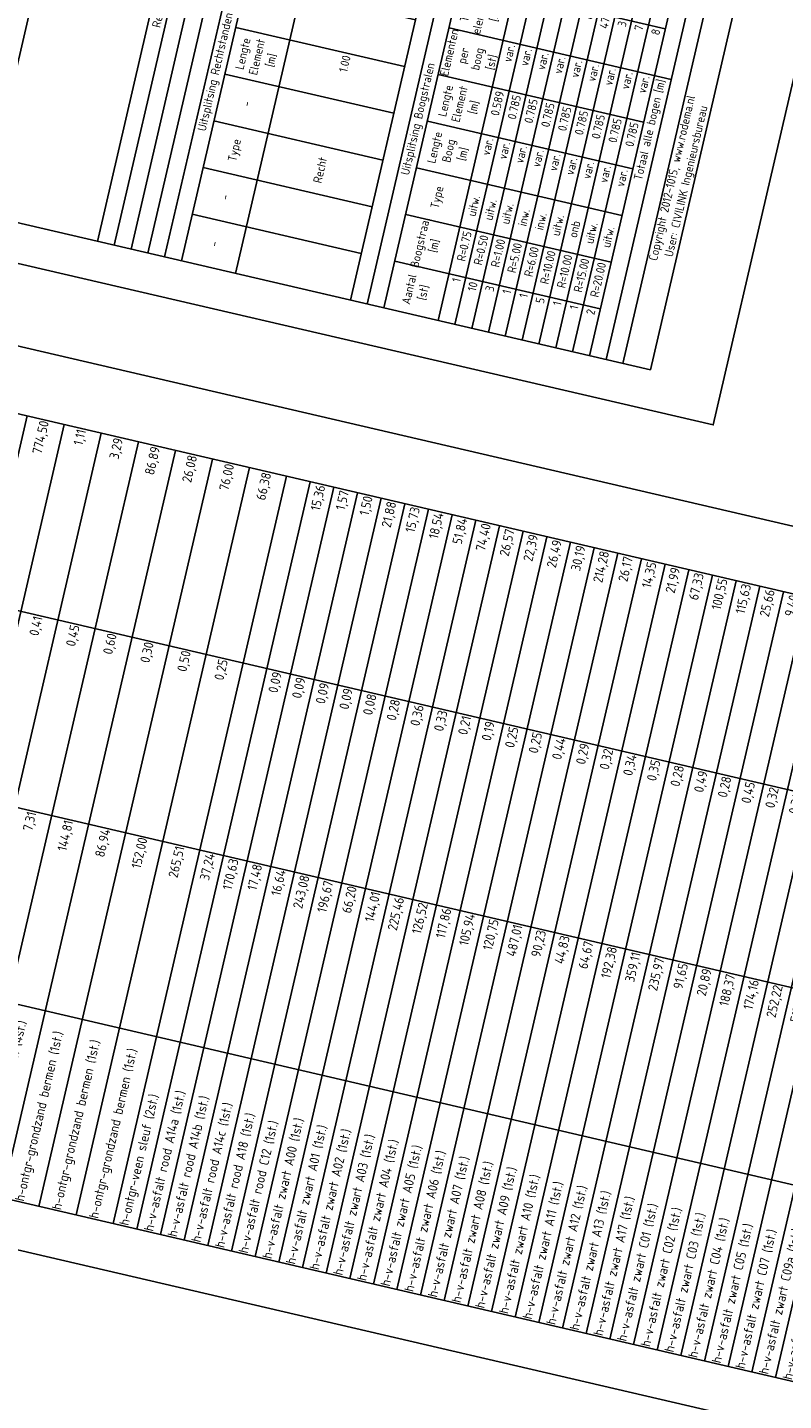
# Model space of a CAD drawing. Header units: metres. Extents: x 116958 to 118326, y 475500 to 477904.
# Tile 885 of 1001: x 117904 to 117943, y 476055 to 476127. Entities that reach past the tile are written whole.
import ezdxf

# ---------------------------------------------------------------- set-up
doc = ezdxf.new("R2010")
doc.units = ezdxf.units.M
doc.header["$LTSCALE"] = 0.2
doc.layers.get('0').update_dxf_attribs({"color": 6})
doc.layers.add('X-XX-AL-LEGENDA', color=2, linetype='Continuous')
doc.styles.get("Standard").update_dxf_attribs({"font": 'isocp.shx'})

# ---------------------------------------------------------------- blocks, each defined once
blk = doc.blocks.new('*T478')
at = {"layer": 'X-XX-AL-LEGENDA', "color": 0, "linetype": 'ByBlock', "lineweight": -2, "transparency": 16777216}
for p, q in [((0, 0), (9.051, 38.962)), ((9.051, 38.962), (188.857, -2.807)), ((1.883, -0.437), (10.934, 38.525)), ((3.515, -0.817), (12.566, 38.146)), ((4.749, -1.103), (13.8, 37.859)), ((5.983, -1.39), (15.034, 37.573)), ((7.217, -1.676), (16.268, 37.286)), ((9.266, -2.153), (18.317, 36.81)), ((11.314, -2.628), (20.365, 36.334)), ((12.551, -2.916), (21.602, 36.047)), ((13.784, -3.202), (22.836, 35.76)), ((15.718, -3.651), (24.769, 35.311)), ((16.952, -3.938), (26.003, 35.025)), ((18.191, -4.226), (27.242, 34.737)), ((19.431, -4.514), (28.482, 34.449)), ((20.665, -4.801), (29.716, 34.162)), ((21.901, -5.088), (30.952, 33.875)), ((23.139, -5.375), (32.19, 33.587)), ((24.373, -5.662), (33.424, 33.301)), ((25.61, -5.949), (34.662, 33.013)), ((26.848, -6.237), (35.899, 32.726)), ((28.896, -6.713), (37.947, 32.25)), ((30.133, -7), (39.184, 31.963)), ((31.369, -7.287), (40.42, 31.675)), ((32.606, -7.574), (41.657, 31.388)), ((33.842, -7.862), (42.893, 31.101)), ((35.079, -8.149), (44.13, 30.814)), ((36.312, -8.436), (45.364, 30.527)), ((38.245, -8.885), (47.297, 30.078)), ((40.276, -9.356), (49.327, 29.606)), ((8.672, 28.784), (186.594, -12.548)), ((42.306, -9.828), (51.358, 29.134)), ((44.337, -10.3), (53.388, 28.663)), ((46.367, -10.771), (55.419, 28.191)), ((48.398, -11.243), (57.449, 27.719)), ((50.429, -11.715), (59.48, 27.248)), ((51.662, -12.001), (60.714, 26.961)), ((52.896, -12.288), (61.947, 26.674)), ((54.13, -12.575), (63.181, 26.388)), ((55.364, -12.861), (64.415, 26.101)), ((56.6, -13.149), (65.651, 25.814)), ((57.837, -13.436), (66.888, 25.527)), ((59.073, -13.723), (68.124, 25.24)), ((60.311, -14.011), (69.362, 24.952)), ((62.244, -14.46), (71.295, 24.503)), ((64.177, -14.909), (73.228, 24.054)), ((66.11, -15.358), (75.161, 23.605)), ((68.043, -15.807), (77.094, 23.156)), ((69.976, -16.256), (79.028, 22.707)), ((71.909, -16.705), (80.961, 22.258)), ((73.843, -17.154), (82.894, 21.808)), ((75.776, -17.603), (84.827, 21.359)), ((77.013, -17.891), (86.064, 21.072)), ((78.247, -18.177), (87.298, 20.785)), ((79.481, -18.464), (88.532, 20.499)), ((80.715, -18.75), (89.766, 20.212)), ((81.949, -19.037), (91, 19.925)), ((83.182, -19.324), (92.234, 19.639)), ((84.416, -19.61), (93.467, 19.352)), ((6.409, 19.044), (184.331, -22.289)), ((85.65, -19.897), (94.701, 19.066)), ((86.884, -20.184), (95.935, 18.779)), ((88.118, -20.47), (97.169, 18.492)), ((89.351, -20.757), (98.403, 18.206)), ((90.585, -21.043), (99.636, 17.919)), ((91.819, -21.33), (100.87, 17.632)), ((93.053, -21.617), (102.104, 17.346)), ((94.287, -21.903), (103.338, 17.059)), ((95.52, -22.19), (104.572, 16.773)), ((96.754, -22.477), (105.805, 16.486)), ((97.988, -22.763), (107.039, 16.199)), ((99.222, -23.05), (108.273, 15.913)), ((100.456, -23.336), (109.507, 15.626)), ((101.69, -23.623), (110.741, 15.339)), ((102.923, -23.91), (111.975, 15.053)), ((104.157, -24.196), (113.208, 14.766)), ((105.391, -24.483), (114.442, 14.48)), ((106.625, -24.769), (115.676, 14.193)), ((107.859, -25.056), (116.91, 13.906)), ((109.092, -25.343), (118.144, 13.62)), ((110.326, -25.629), (119.377, 13.333)), ((111.56, -25.916), (120.611, 13.047)), ((112.794, -26.203), (121.845, 12.76)), ((114.028, -26.489), (123.079, 12.473)), ((115.261, -26.776), (124.313, 12.187)), ((116.495, -27.062), (125.546, 11.9)), ((117.729, -27.349), (126.78, 11.613)), ((118.963, -27.636), (128.014, 11.327)), ((120.197, -27.922), (129.248, 11.04)), ((121.431, -28.209), (130.482, 10.754)), ((122.664, -28.496), (131.716, 10.467)), ((123.898, -28.782), (132.949, 10.18)), ((125.132, -29.069), (134.183, 9.894)), ((126.366, -29.355), (135.417, 9.607)), ((127.6, -29.642), (136.651, 9.32)), ((4.146, 9.303), (182.068, -32.029)), ((128.833, -29.929), (137.885, 9.034)), ((130.067, -30.215), (139.118, 8.747)), ((131.301, -30.502), (140.352, 8.461)), ((132.535, -30.789), (141.586, 8.174)), ((133.769, -31.075), (142.82, 7.887)), ((135.002, -31.362), (144.054, 7.601)), ((136.236, -31.648), (145.287, 7.314)), ((137.47, -31.935), (146.521, 7.027)), ((138.704, -32.222), (147.755, 6.741)), ((139.938, -32.508), (148.989, 6.454)), ((141.172, -32.795), (150.223, 6.168)), ((142.405, -33.081), (151.457, 5.881)), ((143.639, -33.368), (152.69, 5.594)), ((144.873, -33.655), (153.924, 5.308)), ((146.107, -33.941), (155.158, 5.021)), ((147.341, -34.228), (156.392, 4.735)), ((148.574, -34.515), (157.626, 4.448)), ((149.808, -34.801), (158.859, 4.161)), ((151.042, -35.088), (160.093, 3.875)), ((152.276, -35.374), (161.327, 3.588)), ((153.51, -35.661), (162.561, 3.301)), ((154.743, -35.948), (163.795, 3.015)), ((155.977, -36.234), (165.028, 2.728)), ((157.211, -36.521), (166.262, 2.442)), ((158.45, -36.809), (167.501, 2.154)), ((159.684, -37.095), (168.735, 1.867)), ((160.924, -37.383), (169.975, 1.579)), ((162.164, -37.672), (171.215, 1.291)), ((163.398, -37.958), (172.449, 1.004)), ((164.636, -38.246), (173.687, 0.717)), ((0, 0), (179.806, -41.77)), ((165.872, -38.533), (174.923, 0.43)), ((167.11, -38.82), (176.161, 0.142)), ((168.346, -39.108), (177.397, -0.145)), ((169.583, -39.395), (178.634, -0.432)), ((170.817, -39.682), (179.868, -0.719)), ((172.054, -39.969), (181.105, -1.007)), ((173.292, -40.257), (182.343, -1.294)), ((174.53, -40.544), (183.581, -1.582)), ((175.763, -40.831), (184.815, -1.868)), ((176.997, -41.117), (186.048, -2.155)), ((178.231, -41.404), (187.282, -2.441)), ((179.806, -41.77), (188.857, -2.807))]:
    blk.add_line(p, q, dxfattribs=at)
at = {"layer": 'X-XX-AL-LEGENDA', "color": 0, "transparency": 16777216, "rotation": 76.92186}
for s, insert, char_height, width, attachment_point in [('13,15', (15.64, 37.381), 0.5, 9.9, 6), ('Volume [m³]', (10.619, 33.465), 0.7, 9.9, 5), ('87,60', (36.912, 32.439), 0.5, 9.9, 6), ('3,66', (38.554, 32.057), 0.5, 9.9, 6), ('29,38', (39.791, 31.77), 0.5, 9.9, 6), ('58,76', (41.027, 31.483), 0.5, 9.9, 6), ('138,24', (42.264, 31.196), 0.5, 9.9, 6), ('16,26', (43.5, 30.908), 0.5, 9.9, 6), ('42,49', (44.735, 30.622), 0.5, 9.9, 6), ('168,67', (46.319, 30.254), 0.5, 9.9, 6), ('208,14', (48.301, 29.793), 0.5, 9.9, 6), ('78,47', (50.331, 29.322), 0.5, 9.9, 6), ('36,11', (52.362, 28.85), 0.5, 9.9, 6), ('61,35', (54.392, 28.378), 0.5, 9.9, 6), ('= HOEVEELHEDEN STAAT =', (5.467, 19.263), 1, 39.9, 5), ('0,45', (13.377, 27.64), 0.5, 9.9, 6), ('5,41', (56.423, 27.907), 0.5, 9.9, 6), ('49,53', (58.453, 27.435), 0.5, 9.9, 6), ('Laagdikte [m¹]', (8.356, 23.725), 0.7, 9.9, 5), ('155,72', (60.085, 27.056), 0.5, 9.9, 6), ('920,53', (61.319, 26.769), 0.5, 9.9, 6), ('25,01', (62.553, 26.482), 0.5, 9.9, 6), ('186,73', (63.787, 26.196), 0.5, 9.9, 6), ('65,31', (65.022, 25.909), 0.5, 9.9, 6), ('240,71', (66.258, 25.622), 0.5, 9.9, 6), ('280,20', (67.495, 25.334), 0.5, 9.9, 6), ('1527,72', (70.317, 24.679), 0.5, 9.9, 6), ('774,50', (72.25, 24.23), 0.5, 9.9, 6), ('1,11', (74.183, 23.781), 0.5, 9.9, 6), ('3,29', (76.117, 23.332), 0.5, 9.9, 6), ('0,20', (34.649, 22.698), 0.5, 9.9, 6), ('0,50', (36.292, 22.317), 0.5, 9.9, 6), ('86,89', (78.05, 22.882), 0.5, 9.9, 6), ('26,08', (79.983, 22.433), 0.5, 9.9, 6), ('0,15', (37.528, 22.03), 0.5, 9.9, 6), ('0,30', (38.764, 21.742), 0.5, 9.9, 6), ('0,60', (40.001, 21.455), 0.5, 9.9, 6), ('76,00', (81.916, 21.984), 0.5, 9.9, 6), ('66,38', (83.849, 21.535), 0.5, 9.9, 6), ('0,10', (41.237, 21.168), 0.5, 9.9, 6), ('0,50', (42.472, 20.881), 0.5, 9.9, 6), ('15,36', (86.67, 20.88), 0.5, 9.9, 6), ('0,50', (44.056, 20.513), 0.5, 9.9, 6), ('0,30', (46.038, 20.053), 0.5, 9.9, 6), ('1,57', (87.904, 20.593), 0.5, 9.9, 6), ('1,50', (89.138, 20.307), 0.5, 9.9, 6), ('0,50', (48.068, 19.581), 0.5, 9.9, 6), ('21,88', (90.372, 20.02), 0.5, 9.9, 6), ('15,73', (91.605, 19.733), 0.5, 9.9, 6), ('18,54', (92.839, 19.447), 0.5, 9.9, 6), ('0,40', (50.099, 19.109), 0.5, 9.9, 6), ('0,10', (52.129, 18.638), 0.5, 9.9, 6), ('51,84', (94.073, 19.16), 0.5, 9.9, 6), ('74,40', (95.307, 18.874), 0.5, 9.9, 6), ('26,57', (96.541, 18.587), 0.5, 9.9, 6), ('546,07', (8.646, 18.473), 0.5, 9.9, 6), ('14165,38', (9.88, 18.186), 0.5, 9.9, 6), ('29,22', (11.114, 17.899), 0.5, 9.9, 6), ('0,20', (54.16, 18.166), 0.5, 9.9, 6), ('22,39', (97.774, 18.3), 0.5, 9.9, 6), ('26,49', (99.008, 18.014), 0.5, 9.9, 6), ('Oppervlak [m²]', (6.093, 13.984), 0.7, 9.9, 5), ('604,46', (12.756, 17.518), 0.5, 9.9, 6), ('0,35', (56.19, 17.694), 0.5, 9.9, 6), ('10,50', (57.823, 17.315), 0.5, 9.9, 6), ('30,19', (100.242, 17.727), 0.5, 9.9, 6), ('214,28', (101.476, 17.44), 0.5, 9.9, 6), ('26,17', (102.71, 17.154), 0.5, 9.9, 6), ('1097,70', (14.804, 17.042), 0.5, 9.9, 6), ('502,80', (16.447, 16.661), 0.5, 9.9, 6), ('0,60', (59.056, 17.028), 0.5, 9.9, 6), ('0,50', (60.29, 16.742), 0.5, 9.9, 6), ('0,20', (61.524, 16.455), 0.5, 9.9, 6), ('14,35', (103.943, 16.867), 0.5, 9.9, 6), ('21,99', (105.177, 16.581), 0.5, 9.9, 6), ('92,13', (17.682, 16.374), 0.5, 9.9, 6), ('1126,77', (19.265, 16.006), 0.5, 9.9, 6), ('0,92', (62.759, 16.168), 0.5, 9.9, 6), ('0,90', (63.996, 15.881), 0.5, 9.9, 6), ('67,33', (106.411, 16.294), 0.5, 9.9, 6), ('100,55', (107.645, 16.007), 0.5, 9.9, 6), ('9,04', (20.849, 15.638), 0.5, 9.9, 6), ('472,29', (22.085, 15.351), 0.5, 9.9, 6), ('26,23', (23.325, 15.063), 0.5, 9.9, 6), ('1,00', (65.232, 15.594), 0.5, 9.9, 6), ('115,63', (108.879, 15.721), 0.5, 9.9, 6), ('25,66', (110.113, 15.434), 0.5, 9.9, 6), ('9,40', (111.346, 15.147), 0.5, 9.9, 6), ('171,96', (24.562, 14.775), 0.5, 9.9, 6), ('423,75', (25.797, 14.488), 0.5, 9.9, 6), ('0,51', (68.054, 14.938), 0.5, 9.9, 6), ('0,35', (69.988, 14.489), 0.5, 9.9, 6), ('60,28', (112.58, 14.861), 0.5, 9.9, 6), ('59,21', (113.814, 14.574), 0.5, 9.9, 6), ('4187,88', (27.034, 14.201), 0.5, 9.9, 6), ('231,93', (28.27, 13.914), 0.5, 9.9, 6), ('1658,17', (29.506, 13.627), 0.5, 9.9, 6), ('0,41', (71.921, 14.04), 0.5, 9.9, 6), ('0,45', (73.854, 13.591), 0.5, 9.9, 6), ('65,58', (115.048, 14.288), 0.5, 9.9, 6), ('293,99', (116.282, 14.001), 0.5, 9.9, 6), ('92,57', (117.515, 13.714), 0.5, 9.9, 6), ('33,09', (30.743, 13.339), 0.5, 9.9, 6), ('438,02', (32.386, 12.958), 0.5, 9.9, 6), ('0,60', (75.787, 13.142), 0.5, 9.9, 6), ('4,93', (118.749, 13.428), 0.5, 9.9, 6), ('4,68', (119.983, 13.141), 0.5, 9.9, 6), ('7,31', (34.029, 12.576), 0.5, 9.9, 6), ('195,86', (35.265, 12.289), 0.5, 9.9, 6), ('0,30', (77.72, 12.693), 0.5, 9.9, 6), ('0,50', (79.653, 12.244), 0.5, 9.9, 6), ('130,69', (121.217, 12.855), 0.5, 9.9, 6), ('64,20', (122.451, 12.568), 0.5, 9.9, 6), ('22,39', (123.684, 12.281), 0.5, 9.9, 6), ('195,86', (36.502, 12.002), 0.5, 9.9, 6), ('230,40', (37.738, 11.714), 0.5, 9.9, 6), ('0,25', (81.586, 11.795), 0.5, 9.9, 6), ('415,01', (124.918, 11.995), 0.5, 9.9, 6), ('223,56', (126.152, 11.708), 0.5, 9.9, 6), ('162,55', (38.975, 11.427), 0.5, 9.9, 6), ('84,98', (40.21, 11.14), 0.5, 9.9, 6), ('337,34', (41.793, 10.772), 0.5, 9.9, 6), ('0,09', (84.407, 11.139), 0.5, 9.9, 6), ('0,09', (85.641, 10.853), 0.5, 9.9, 6), ('72,04', (127.386, 11.421), 0.5, 9.9, 6), ('162,34', (128.62, 11.135), 0.5, 9.9, 6), ('21,06', (129.854, 10.848), 0.5, 9.9, 6), ('693,81', (43.775, 10.312), 0.5, 9.9, 6), ('0,09', (86.875, 10.566), 0.5, 9.9, 6), ('0,09', (88.109, 10.279), 0.5, 9.9, 6), ('33,30', (131.087, 10.562), 0.5, 9.9, 6), ('62,07', (132.321, 10.275), 0.5, 9.9, 6), ('156,94', (45.805, 9.84), 0.5, 9.9, 6), ('90,28', (47.836, 9.369), 0.5, 9.9, 6), ('0,08', (89.343, 9.993), 0.5, 9.9, 6), ('0,28', (90.576, 9.706), 0.5, 9.9, 6), ('0,36', (91.81, 9.42), 0.5, 9.9, 6), ('285,29', (133.555, 9.988), 0.5, 9.9, 6), ('44,67', (134.789, 9.702), 0.5, 9.9, 6), ('80,52', (136.023, 9.415), 0.5, 9.9, 6), ('613,52', (49.867, 8.897), 0.5, 9.9, 6), ('0,33', (93.044, 9.133), 0.5, 9.9, 6), ('0,21', (94.278, 8.846), 0.5, 9.9, 6), ('78,57', (137.256, 9.128), 0.5, 9.9, 6), ('195,56', (138.49, 8.842), 0.5, 9.9, 6), ('451,27', (139.724, 8.555), 0.5, 9.9, 6), ('27,07', (51.897, 8.425), 0.5, 9.9, 6), ('141,51', (53.928, 7.954), 0.5, 9.9, 6), ('0,19', (95.512, 8.56), 0.5, 9.9, 6), ('0,25', (96.745, 8.273), 0.5, 9.9, 6), ('0,25', (97.979, 7.986), 0.5, 9.9, 6), ('188,60', (140.958, 8.269), 0.5, 9.9, 6), ('67,72', (142.192, 7.982), 0.5, 9.9, 6), ('14,83', (55.56, 7.574), 0.5, 9.9, 6), ('1534,22', (56.794, 7.288), 0.5, 9.9, 6), ('0,44', (99.213, 7.7), 0.5, 9.9, 6), ('0,29', (100.447, 7.413), 0.5, 9.9, 6), ('14,65', (143.425, 7.695), 0.5, 9.9, 6), ('3,40', (144.659, 7.409), 0.5, 9.9, 6), ('h-a-asfalt bushalte (4st.)', (4.143, -0.911), 0.5, 9.9, 4), ('h-a-asfalt zwart-geluidsreduceerd (1st.)', (8.253, -1.866), 0.5, 9.9, 4), ('50,02', (58.027, 7.001), 0.5, 9.9, 6), ('933,64', (59.261, 6.715), 0.5, 9.9, 6), ('70,99', (60.496, 6.428), 0.5, 9.9, 6), ('0,32', (101.681, 7.127), 0.5, 9.9, 6), ('0,34', (102.914, 6.84), 0.5, 9.9, 6), ('0,35', (104.148, 6.553), 0.5, 9.9, 6), ('24,40', (145.893, 7.122), 0.5, 9.9, 6), ('46,27', (147.127, 6.835), 0.5, 9.9, 6), ('14,86', (148.361, 6.549), 0.5, 9.9, 6), ('h-a-asfalt zwart-top_tussenlaag (3st.)', (10.301, -2.342), 0.5, 9.9, 4), ('h-a-asfalt zwart-toplaag (1st.)', (11.944, -2.723), 0.5, 9.9, 4), ('h-a-asfalt-rood_fietspad (9st.)', (14.762, -3.378), 0.5, 9.9, 4), ('267,45', (61.733, 6.14), 0.5, 9.9, 6), ('280,20', (62.969, 5.853), 0.5, 9.9, 6), ('0,28', (105.382, 6.267), 0.5, 9.9, 6), ('0,49', (106.616, 5.98), 0.5, 9.9, 6), ('24,91', (149.595, 6.262), 0.5, 9.9, 6), ('14,99', (150.828, 5.976), 0.5, 9.9, 6), ('37,77', (152.062, 5.689), 0.5, 9.9, 6), ('Soort', (3.831, 4.243), 0.7, 9.9, 5), ('h-a-asfalt zwart (17st.)', (5.377, -1.198), 0.5, 9.9, 4), ('h-a-asfalt zwart (1st.)', (6.611, -1.484), 0.5, 9.9, 4), ('h-a-asfalt zwart_liplas (7st.)', (13.179, -3.01), 0.5, 9.9, 4), ('114,47', (64.206, 5.566), 0.5, 9.9, 6), ('2995,52', (65.792, 5.198), 0.5, 9.9, 6), ('0,28', (107.85, 5.693), 0.5, 9.9, 6), ('0,45', (109.084, 5.407), 0.5, 9.9, 6), ('0,32', (110.317, 5.12), 0.5, 9.9, 6), ('151,29', (153.296, 5.402), 0.5, 9.9, 6), ('32,97', (154.53, 5.116), 0.5, 9.9, 6), ('h-a-asfalt-rood_liplas (5st.)', (16.346, -3.746), 0.5, 9.9, 4), ('h-a-asfalt-rood_rijbaan (9st.)', (17.582, -4.033), 0.5, 9.9, 4), ('2212,87', (67.725, 4.748), 0.5, 9.9, 6), ('0,34', (111.551, 4.834), 0.5, 9.9, 6), ('0,26', (112.785, 4.547), 0.5, 9.9, 6), ('0,57', (114.019, 4.26), 0.5, 9.9, 6), ('18,90', (155.764, 4.829), 0.5, 9.9, 6), ('11,75', (156.997, 4.543), 0.5, 9.9, 6), ('2,71', (69.658, 4.299), 0.5, 9.9, 6), ('7,31', (71.591, 3.85), 0.5, 9.9, 6), ('0,47', (115.253, 3.974), 0.5, 9.9, 6), ('0,23', (116.486, 3.687), 0.5, 9.9, 6), ('5,63', (158.231, 4.256), 0.5, 9.9, 6), ('12,52', (159.465, 3.969), 0.5, 9.9, 6), ('7,04', (160.699, 3.683), 0.5, 9.9, 6), ('144,81', (73.524, 3.401), 0.5, 9.9, 6), ('86,94', (75.457, 2.952), 0.5, 9.9, 6), ('0,23', (117.72, 3.401), 0.5, 9.9, 6), ('0,34', (118.954, 3.114), 0.5, 9.9, 6), ('2,55', (161.933, 3.396), 0.5, 9.9, 6), ('4,39', (163.166, 3.109), 0.5, 9.9, 6), ('152,00', (77.39, 2.503), 0.5, 9.9, 6), ('0,31', (120.188, 2.827), 0.5, 9.9, 6), ('0,04', (121.422, 2.541), 0.5, 9.9, 6), ('0,40', (122.655, 2.254), 0.5, 9.9, 6), ('6,80', (166.87, 2.249), 0.5, 9.9, 6), ('265,51', (79.323, 2.054), 0.5, 9.9, 6), ('37,24', (80.909, 1.686), 0.5, 9.9, 6), ('0,24', (123.889, 1.967), 0.5, 9.9, 6), ('0,44', (125.123, 1.681), 0.5, 9.9, 6), ('h-a-bss grijs (6st.)', (18.822, -4.321), 0.5, 9.9, 4), ('h-a-bss wit (14st.)', (20.059, -4.609), 0.5, 9.9, 4), ('h-aanv-sportveldengrond (1st.)', (29.526, -6.808), 0.5, 9.9, 4), ('h-aanv-sportveldengrond (2st.)', (30.762, -7.095), 0.5, 9.9, 4), ('170,63', (82.144, 1.399), 0.5, 9.9, 6), ('17,48', (83.378, 1.112), 0.5, 9.9, 6), ('16,64', (84.612, 0.825), 0.5, 9.9, 6), ('0,58', (126.357, 1.394), 0.5, 9.9, 6), ('0,26', (127.591, 1.108), 0.5, 9.9, 6), ('0,26', (128.825, 0.821), 0.5, 9.9, 6), ('h-a-sbs rood (2st.)', (23.767, -5.47), 0.5, 9.9, 4), ('h-a-tegels 45 (45st.)', (25.003, -5.757), 0.5, 9.9, 4), ('h-aanv-fundering 200 halfverharding (3st.)', (27.883, -6.426), 0.5, 9.9, 4), ('h-aanv-sportveldengrond (2st.)', (31.999, -7.382), 0.5, 9.9, 4), ('h-aanv-sportveldengrond (2st.)', (33.235, -7.669), 0.5, 9.9, 4), ('h-aanv-sportveldengrond (1st.)', (34.472, -7.957), 0.5, 9.9, 4), ('243,08', (85.846, 0.539), 0.5, 9.9, 6), ('196,67', (87.08, 0.252), 0.5, 9.9, 6), ('0,35', (130.058, 0.534), 0.5, 9.9, 6), ('0,37', (131.292, 0.248), 0.5, 9.9, 6), ('h-a-gralux (5st.)', (21.294, -4.895), 0.5, 9.9, 4), ('h-a-gras (18st.)', (22.531, -5.183), 0.5, 9.9, 4), ('h-a-tegels 80 (3st.)', (26.24, -6.044), 0.5, 9.9, 4), ('h-aanv-zand cunet rijbaan (2st.)', (37.29, -8.611), 0.5, 9.9, 4), ('66,20', (88.314, -0.034), 0.5, 9.9, 6), ('144,01', (89.547, -0.321), 0.5, 9.9, 6), ('225,46', (90.781, -0.608), 0.5, 9.9, 6), ('0,28', (132.526, -0.039), 0.5, 9.9, 6), ('0,36', (133.76, -0.326), 0.5, 9.9, 6), ('0,18', (134.994, -0.612), 0.5, 9.9, 6), ('126,52', (92.015, -0.894), 0.5, 9.9, 6), ('117,86', (93.249, -1.181), 0.5, 9.9, 6), ('0,32', (136.227, -0.899), 0.5, 9.9, 6), ('0,81', (137.461, -1.185), 0.5, 9.9, 6), ('h-aanv-veenmix (3st.)', (35.707, -8.244), 0.5, 9.9, 4), ('h-aanv-zand geleiders voetpden (18st.)', (39.272, -9.072), 0.5, 9.9, 4), ('105,94', (94.483, -1.468), 0.5, 9.9, 6), ('120,75', (95.716, -1.754), 0.5, 9.9, 6), ('487,01', (96.95, -2.041), 0.5, 9.9, 6), ('0,30', (138.695, -1.472), 0.5, 9.9, 6), ('0,25', (139.929, -1.759), 0.5, 9.9, 6), ('0,09', (141.163, -2.045), 0.5, 9.9, 6), ('9950,38', (185.42, -2.06), 0.5, 9.9, 6), ('h-aanv-zand geleiders voetpden (15st.)', (41.303, -9.543), 0.5, 9.9, 4), ('90,23', (98.184, -2.327), 0.5, 9.9, 6), ('44,83', (99.418, -2.614), 0.5, 9.9, 6), ('64,67', (100.652, -2.901), 0.5, 9.9, 6), ('0,16', (142.396, -2.332), 0.5, 9.9, 6), ('0,25', (143.63, -2.619), 0.5, 9.9, 6), ('h-aanv-zand geleiders voetpden (6st.)', (43.333, -10.015), 0.5, 9.9, 4), ('h-aanv-zand geleiders voetpden (16st.)', (45.364, -10.487), 0.5, 9.9, 4), ('192,38', (101.885, -3.187), 0.5, 9.9, 6), ('359,11', (103.119, -3.474), 0.5, 9.9, 6), ('0,09', (144.864, -2.905), 0.5, 9.9, 6), ('0,25', (146.098, -3.192), 0.5, 9.9, 6), ('0,21', (147.332, -3.478), 0.5, 9.9, 6), ('h-aanv-zand geleiders voetpden (1st.)', (47.394, -10.959), 0.5, 9.9, 4), ('235,97', (104.353, -3.761), 0.5, 9.9, 6), ('91,65', (105.587, -4.047), 0.5, 9.9, 6), ('0,09', (148.566, -3.765), 0.5, 9.9, 6), ('0,18', (149.799, -4.052), 0.5, 9.9, 6), ('h-aanv-zand geleiders voetpden (1st.)', (49.425, -11.43), 0.5, 9.9, 4), ('h-aanv-zand sleuf (4st.)', (51.057, -11.809), 0.5, 9.9, 4), ('20,89', (106.821, -4.334), 0.5, 9.9, 6), ('188,37', (108.055, -4.62), 0.5, 9.9, 6), ('174,16', (109.288, -4.907), 0.5, 9.9, 6), ('0,18', (151.033, -4.338), 0.5, 9.9, 6), ('0,30', (152.267, -4.625), 0.5, 9.9, 6), ('0,13', (153.501, -4.911), 0.5, 9.9, 6), ('h-aanv-zoetzand (9st.)', (52.291, -12.096), 0.5, 9.9, 4), ('h-aanv-zoetzand (3st.)', (53.524, -12.383), 0.5, 9.9, 4), ('h-ontgr-grondzand bermen (22st.)', (61.289, -14.186), 0.5, 9.9, 4), ('252,22', (110.522, -5.194), 0.5, 9.9, 6), ('515,78', (111.756, -5.48), 0.5, 9.9, 6), ('0,15', (154.735, -5.198), 0.5, 9.9, 6), ('0,10', (155.968, -5.485), 0.5, 9.9, 6), ('h-aanv-zoetzand (1st.)', (54.758, -12.669), 0.5, 9.9, 4), ('h-ontgr-grond sleuf (7st.)', (59.703, -13.818), 0.5, 9.9, 4), ('h-ontgr-grondzand bermen (23st.)', (63.222, -14.635), 0.5, 9.9, 4), ('196,96', (112.99, -5.767), 0.5, 9.9, 6), ('21,45', (114.224, -6.053), 0.5, 9.9, 6), ('20,35', (115.457, -6.34), 0.5, 9.9, 6), ('0,16', (157.202, -5.771), 0.5, 9.9, 6), ('0,16', (158.436, -6.058), 0.5, 9.9, 6), ('0,16', (159.67, -6.345), 0.5, 9.9, 6), ('h-ontgr-grond (1st.)', (55.993, -12.956), 0.5, 9.9, 4), ('h-ontgr-grond (2st.)', (57.23, -13.243), 0.5, 9.9, 4), ('h-ontgr-grondzand bermen (1st.)', (65.155, -15.084), 0.5, 9.9, 4), ('h-ontgr-grondzand bermen (1st.)', (67.088, -15.534), 0.5, 9.9, 4), ('384,39', (116.691, -6.627), 0.5, 9.9, 6), ('207,09', (117.925, -6.913), 0.5, 9.9, 6), ('0,16', (160.904, -6.631), 0.5, 9.9, 6), ('h-ontgr-grond (1st.)', (58.466, -13.531), 0.5, 9.9, 4), ('h-ontgr-grondzand bermen (4st.)', (69.021, -15.983), 0.5, 9.9, 4), ('h-ontgr-grondzand bermen (1st.)', (70.954, -16.432), 0.5, 9.9, 4), ('559,87', (119.159, -7.2), 0.5, 9.9, 6), ('1037,53', (120.393, -7.487), 0.5, 9.9, 6), ('931,50', (121.626, -7.773), 0.5, 9.9, 6), ('0,04', (164.608, -7.492), 0.5, 9.9, 6), ('h-ontgr-grondzand bermen (1st.)', (72.887, -16.881), 0.5, 9.9, 4), ('163,72', (122.86, -8.06), 0.5, 9.9, 6), ('279,89', (124.094, -8.346), 0.5, 9.9, 6), ('h-ontgr-grondzand bermen (1st.)', (74.82, -17.33), 0.5, 9.9, 4), ('81,01', (125.328, -8.633), 0.5, 9.9, 6), ('128,09', (126.562, -8.92), 0.5, 9.9, 6), ('177,34', (127.796, -9.206), 0.5, 9.9, 6), ('771,05', (129.029, -9.493), 0.5, 9.9, 6), ('159,52', (130.263, -9.78), 0.5, 9.9, 6), ('h-ontgr-veen sleuf (2st.)', (76.406, -17.698), 0.5, 9.9, 4), ('h-v-asfalt rood A14a (1st.)', (77.642, -17.985), 0.5, 9.9, 4), ('h-v-asfalt rood A14b (1st.)', (78.875, -18.272), 0.5, 9.9, 4), ('h-v-asfalt rood A14c (1st.)', (80.109, -18.558), 0.5, 9.9, 4), ('223,67', (131.497, -10.066), 0.5, 9.9, 6), ('436,49', (132.731, -10.353), 0.5, 9.9, 6), ('611,11', (133.965, -10.639), 0.5, 9.9, 6), ('h-v-asfalt rood A18 (1st.)', (81.343, -18.845), 0.5, 9.9, 4), ('557,12', (135.198, -10.926), 0.5, 9.9, 6), ('628,66', (136.432, -11.213), 0.5, 9.9, 6), ('h-v-asfalt rood C12 (1st.)', (82.577, -19.132), 0.5, 9.9, 4), ('h-v-asfalt zwart A00 (1st.)', (83.811, -19.418), 0.5, 9.9, 4), ('h-v-asfalt zwart A01 (1st.)', (85.044, -19.705), 0.5, 9.9, 4), ('270,86', (137.666, -11.499), 0.5, 9.9, 6), ('162,81', (138.9, -11.786), 0.5, 9.9, 6), ('21,27', (140.134, -12.073), 0.5, 9.9, 6), ('h-v-asfalt zwart A02 (1st.)', (86.278, -19.992), 0.5, 9.9, 4), ('h-v-asfalt zwart A03 (1st.)', (87.512, -20.278), 0.5, 9.9, 4), ('h-v-asfalt zwart A04 (1st.)', (88.746, -20.565), 0.5, 9.9, 4), ('97,61', (141.367, -12.359), 0.5, 9.9, 6), ('514,09', (142.601, -12.646), 0.5, 9.9, 6), ('h-v-asfalt zwart A05 (1st.)', (89.98, -20.851), 0.5, 9.9, 4), ('h-v-asfalt zwart A06 (1st.)', (91.213, -21.138), 0.5, 9.9, 4), ('59,45', (143.835, -12.932), 0.5, 9.9, 6), ('118,64', (145.069, -13.219), 0.5, 9.9, 6), ('166,55', (146.303, -13.506), 0.5, 9.9, 6), ('h-v-asfalt zwart A07 (1st.)', (92.447, -21.425), 0.5, 9.9, 4), ('h-v-asfalt zwart A08 (1st.)', (93.681, -21.711), 0.5, 9.9, 4), ('h-v-asfalt zwart A09 (1st.)', (94.915, -21.998), 0.5, 9.9, 4), ('209,82', (147.537, -13.792), 0.5, 9.9, 6), ('840,50', (148.77, -14.079), 0.5, 9.9, 6), ('h-v-asfalt zwart A10 (1st.)', (96.149, -22.285), 0.5, 9.9, 4), ('h-v-asfalt zwart A11 (1st.)', (97.383, -22.571), 0.5, 9.9, 4), ('109,89', (150.004, -14.365), 0.5, 9.9, 6), ('145,35', (151.238, -14.652), 0.5, 9.9, 6), ('78,34', (152.472, -14.939), 0.5, 9.9, 6), ('h-v-asfalt zwart A12 (1st.)', (98.616, -22.858), 0.5, 9.9, 4), ('h-v-asfalt zwart A13 (1st.)', (99.85, -23.144), 0.5, 9.9, 4), ('h-v-asfalt zwart A17 (1st.)', (101.084, -23.431), 0.5, 9.9, 4), ('56,27', (153.706, -15.225), 0.5, 9.9, 6), ('78,28', (154.939, -15.512), 0.5, 9.9, 6), ('h-v-asfalt zwart C01 (1st.)', (102.318, -23.718), 0.5, 9.9, 4), ('h-v-asfalt zwart C02 (1st.)', (103.552, -24.004), 0.5, 9.9, 4), ('43,97', (156.173, -15.799), 0.5, 9.9, 6), ('15,92', (157.407, -16.085), 0.5, 9.9, 6), ('27,41', (158.641, -16.372), 0.5, 9.9, 6), ('h-v-asfalt zwart C03 (1st.)', (104.785, -24.291), 0.5, 9.9, 4), ('h-v-asfalt zwart C04 (1st.)', (106.019, -24.577), 0.5, 9.9, 4), ('h-v-asfalt zwart C05 (1st.)', (107.253, -24.864), 0.5, 9.9, 4), ('72,22', (159.875, -16.658), 0.5, 9.9, 6), ('32,95', (161.108, -16.945), 0.5, 9.9, 6), ('h-v-asfalt zwart C07 (1st.)', (108.487, -25.151), 0.5, 9.9, 4), ('h-v-asfalt zwart C09a (1st.)', (109.721, -25.437), 0.5, 9.9, 4), ('h-v-asfalt zwart C09b (1st.)', (110.954, -25.724), 0.5, 9.9, 4), ('h-v-asfalt zwart C101a (1st.)', (113.422, -26.297), 0.5, 9.9, 4), ('170,10', (162.345, -17.232), 0.5, 9.9, 6), ('46,02', (163.581, -17.52), 0.5, 9.9, 6), ('342,27', (164.818, -17.807), 0.5, 9.9, 6), ('h-v-asfalt zwart C10 (1st.)', (112.188, -26.011), 0.5, 9.9, 4), ('h-v-asfalt zwart C101b (1st.)', (114.656, -26.584), 0.5, 9.9, 4), ('23,37', (166.058, -18.095), 0.5, 9.9, 6), ('57,93', (167.295, -18.382), 0.5, 9.9, 6), ('h-v-asfalt zwart C102 (1st.)', (115.89, -26.87), 0.5, 9.9, 4), ('h-v-asfalt zwart C103 (1st.)', (117.124, -27.157), 0.5, 9.9, 4), ('h-v-asfalt zwart C104 (1st.)', (118.357, -27.444), 0.5, 9.9, 4), ('67,03', (168.531, -18.669), 0.5, 9.9, 6), ('523,62', (169.768, -18.957), 0.5, 9.9, 6), ('6961,41', (171.005, -19.244), 0.5, 9.9, 6), ('h-v-asfalt zwart C105 (1st.)', (119.591, -27.73), 0.5, 9.9, 4), ('h-v-asfalt zwart C106 (1st.)', (120.825, -28.017), 0.5, 9.9, 4), ('1090,22', (172.242, -19.532), 0.5, 9.9, 6), ('32,48', (173.479, -19.819), 0.5, 9.9, 6), ('h-v-asfalt zwart C108 (1st.)', (122.059, -28.304), 0.5, 9.9, 4), ('h-v-asfalt zwart C109 (1st.)', (123.293, -28.59), 0.5, 9.9, 4), ('48,91', (174.714, -20.106), 0.5, 9.9, 6), ('1795,65', (175.95, -20.393), 0.5, 9.9, 6), ('34,67', (177.187, -20.68), 0.5, 9.9, 6), ('h-v-asfalt zwart C11 (1st.)', (124.526, -28.877), 0.5, 9.9, 4), ('h-v-asfalt zwart C110 (1st.)', (125.76, -29.163), 0.5, 9.9, 4), ('h-v-asfalt zwart C111 (1st.)', (126.994, -29.45), 0.5, 9.9, 4), ('67,71', (178.425, -20.968), 0.5, 9.9, 6), ('h-v-asfalt zwart C112 (1st.)', (128.228, -29.737), 0.5, 9.9, 4), ('h-v-asfalt zwart C113 (1st.)', (129.462, -30.023), 0.5, 9.9, 4), ('h-v-asfalt zwart C114 (1st.)', (130.695, -30.31), 0.5, 9.9, 4), ('64153,96', (180.895, -21.541), 0.5, 9.9, 6), ('h-v-asfalt zwart C115 (1st.)', (131.929, -30.597), 0.5, 9.9, 4), ('h-v-asfalt zwart C13 (1st.)', (133.163, -30.883), 0.5, 9.9, 4), ('h-v-asfalt zwart C14a (1st.)', (134.397, -31.17), 0.5, 9.9, 4), ('h-v-asfalt zwart C14b (1st.)', (135.631, -31.456), 0.5, 9.9, 4), ('h-v-asfalt zwart C15a (1st.)', (136.865, -31.743), 0.5, 9.9, 4), ('h-v-asfalt zwart C15b (1st.)', (138.098, -32.03), 0.5, 9.9, 4), ('h-v-asfalt zwart C15c (1st.)', (139.332, -32.316), 0.5, 9.9, 4), ('h-v-asfalt zwart C16a (1st.)', (140.566, -32.603), 0.5, 9.9, 4), ('h-v-asfalt zwart C16b (1st.)', (141.8, -32.889), 0.5, 9.9, 4), ('h-v-asfalt zwart C17 (1st.)', (143.034, -33.176), 0.5, 9.9, 4), ('h-v-asfalt zwart C18 (1st.)', (144.267, -33.463), 0.5, 9.9, 4), ('h-v-asfalt zwart C19 (1st.)', (145.501, -33.749), 0.5, 9.9, 4), ('h-v-asfalt-rood F01 (1st.)', (146.735, -34.036), 0.5, 9.9, 4), ('h-v-asfalt-rood F02 (1st.)', (147.969, -34.323), 0.5, 9.9, 4), ('h-v-asfalt-rood F03 (1st.)', (149.203, -34.609), 0.5, 9.9, 4), ('h-v-asfalt-rood F04a (1st.)', (150.436, -34.896), 0.5, 9.9, 4), ('h-v-asfalt-rood F04b (1st.)', (151.67, -35.182), 0.5, 9.9, 4), ('h-v-asfalt-rood F04c (1st.)', (152.904, -35.469), 0.5, 9.9, 4), ('h-v-asfalt-rood F04d (1st.)', (154.138, -35.756), 0.5, 9.9, 4), ('h-v-asfalt-rood-rijbaan (8st.)', (157.842, -36.616), 0.5, 9.9, 4), ('h-v-asfalt-rood F05a (1st.)', (155.372, -36.042), 0.5, 9.9, 4), ('h-v-asfalt-rood F05b (1st.)', (156.606, -36.329), 0.5, 9.9, 4), ('h-v-betonplaten (1st.)', (159.078, -36.903), 0.5, 9.9, 4), ('h-v-bss-grijs hergr (2st.)', (161.555, -37.479), 0.5, 9.9, 4), ('h-v-geleide tegels (18st.)', (164.028, -38.053), 0.5, 9.9, 4), ('h-v-bss-grijs (10st.)', (160.315, -37.191), 0.5, 9.9, 4), ('h-v-bss-wit (8st.)', (162.792, -37.766), 0.5, 9.9, 4), ('h-v-sbs-kf herg (1st.)', (168.976, -39.203), 0.5, 9.9, 4), ('h-v-tegels 45 hergr (2st.)', (172.684, -40.064), 0.5, 9.9, 4), ('Dynamisch Oppervlak Tool, versie 2.0 www.rodema.nl, 2012', (179.392, -36.54), 0.36, 9.9, 2), ('h-v-gralux (5st.)', (165.265, -38.341), 0.5, 9.9, 4), ('h-v-groeiing (10st.)', (167.739, -38.915), 0.5, 9.9, 4), ('h-v-gras (45st.)', (166.502, -38.628), 0.5, 9.9, 4), ('h-v-tegels-rood (2st.)', (173.922, -40.352), 0.5, 9.9, 4), ('h-v-sbs-wf (1st.)', (170.211, -39.49), 0.5, 9.9, 4), ('h-v-tegels (34st.)', (171.447, -39.777), 0.5, 9.9, 4), ('Totaal', (176.392, -40.925), 0.5, 9.9, 4)]:
    blk.add_mtext(s, dxfattribs=dict(at, insert=insert, char_height=char_height, width=width, attachment_point=attachment_point))
blk = doc.blocks.new('*T481')
at = {"layer": 'X-XX-AL-LEGENDA', "color": 0, "linetype": 'ByBlock', "lineweight": -2, "transparency": 16777216}
for p, q in [((0, 0), (4.526, 19.481)), ((4.526, 19.481), (46.558, 9.717)), ((3.531, -0.82), (8.056, 18.661)), ((7.19, -1.67), (11.715, 17.811)), ((13.18, -3.062), (17.706, 16.419)), ((14.057, -3.266), (18.583, 16.216)), ((14.934, -3.469), (19.459, 16.012)), ((15.81, -3.673), (20.336, 15.808)), ((16.687, -3.876), (21.213, 15.605)), ((17.564, -4.08), (22.089, 15.401)), ((20.385, -4.735), (24.91, 14.746)), ((10.584, 12.941), (19.205, 10.938)), ((21.524, 12.966), (30.335, 10.919)), ((26.375, -6.127), (30.901, 13.354)), ((27.252, -6.331), (31.777, 13.151)), ((28.128, -6.534), (32.654, 12.947)), ((30.949, -7.19), (35.475, 12.292)), ((31.826, -7.393), (36.352, 12.088)), ((32.703, -7.597), (37.228, 11.884)), ((33.579, -7.801), (38.105, 11.681)), ((34.456, -8.004), (38.982, 11.477)), ((35.333, -8.208), (39.858, 11.273)), ((36.209, -8.412), (40.735, 11.07)), ((37.086, -8.615), (41.612, 10.866)), ((20.958, 10.531), (29.769, 8.484)), ((32.088, 10.512), (42.799, 8.024)), ((37.963, -8.819), (42.488, 10.662)), ((38.839, -9.023), (43.365, 10.459)), ((39.716, -9.226), (44.242, 10.255)), ((40.593, -9.43), (45.118, 10.051)), ((42.032, -9.764), (46.558, 9.717)), ((20.392, 8.096), (29.204, 6.049)), ((31.523, 8.077), (43.11, 5.385)), ((19.826, 5.66), (28.638, 3.614)), ((30.957, 5.641), (41.668, 3.153)), ((19.261, 3.225), (28.072, 1.178)), ((30.391, 3.206), (41.102, 0.718)), ((18.695, 0.79), (27.507, -1.257)), ((29.826, 0.771), (40.536, -1.717)), ((0, 0), (42.032, -9.764)), ((18.129, -1.645), (26.941, -3.692)), ((29.26, -1.664), (39.971, -4.152)), ((28.694, -4.099), (39.405, -6.587))]:
    blk.add_line(p, q, dxfattribs=at)
at = {"layer": 'X-XX-AL-LEGENDA', "color": 0, "transparency": 16777216, "rotation": 76.92186}
for s, insert, char_height, width, attachment_point in [('Overzicht strekkende meters [m1]^JBestand:P:\\19-048-01 - Ontwerp en bestek verdubbeling Bovenkerkerweg\\Acad\\12 definiteif bestek 1.0\\\\x-ondergrond Bovenkerkerkweg Amstelveen.dwg^Jd.d.: 08/02/23', (6.263, 18.949), 0.45, 19.75, 6), ('Type: Trottoirband 18/20^JLaag: N-WE-VH-KANTOPSLUITING_TROTTOIRBAND_180 200-G', (7.623, 8.495), 0.6, 19.75, 5), ('Lengte [m]', (14.682, 16.993), 0.45, 4.75, 6), ('2161.85', (18.116, 16.196), 0.45, 4.75, 6), ('68.03', (18.993, 15.992), 0.45, 4.75, 6), ('2229.88', (19.869, 15.788), 0.45, 4.75, 6), ('Totaal lengte^J[m]', (23.217, 13.856), 0.45, 2.25, 5), ('2161.85', (27.877, 13.928), 0.45, 2.25, 6), ('Totaal elementen^J[st]', (22.651, 11.421), 0.45, 2.25, 5), ('Totaal lengte^J[m]', (33.782, 11.402), 0.45, 2.25, 5), ('2213', (27.312, 11.493), 0.45, 2.25, 6), ('2.30', (35.885, 12.068), 0.45, 2.25, 6), ('9.58', (36.762, 11.864), 0.45, 2.25, 6), ('3.73', (37.638, 11.661), 0.45, 2.25, 6), ('Rechtstanden', (16.985, 11.325), 0.45, 14.75, 6), ('Bochten', (17.861, 11.122), 0.45, 14.75, 6), ('Totaal', (18.738, 10.918), 0.45, 14.75, 6), ('0.54', (38.515, 11.457), 0.45, 2.25, 6), ('5.85', (39.392, 11.253), 0.45, 2.25, 6), ('33.64', (40.268, 11.05), 0.45, 2.25, 6), ('2.03', (41.145, 10.846), 0.45, 2.25, 6), ('Totaal elementen^J[st]', (33.216, 8.966), 0.45, 2.25, 5), ('4.85', (42.022, 10.642), 0.45, 2.25, 6), ('5.52', (42.898, 10.439), 0.45, 2.25, 6), ('68.03', (43.775, 10.235), 0.45, 4.75, 6), ('Uitsplitsing Rechtstanden', (19.388, 5.762), 0.45, 19.75, 5), ('4', (35.319, 9.633), 0.45, 2.25, 6), ('18', (36.196, 9.429), 0.45, 2.25, 6), ('-', (22.086, 8.986), 0.45, 2.25, 5), ('6', (37.073, 9.225), 0.45, 2.25, 6), ('1', (37.949, 9.022), 0.45, 2.25, 6), ('8', (38.826, 8.818), 0.45, 2.25, 6), ('47', (39.703, 8.615), 0.45, 2.25, 6), ('Elementen per boog^J[st]', (32.65, 6.531), 0.45, 2.25, 5), ('3', (40.579, 8.411), 0.45, 2.25, 6), ('7', (41.456, 8.207), 0.45, 2.25, 6), ('8', (42.333, 8.004), 0.45, 2.25, 6), ('Lengte Element^J[m]', (21.52, 6.55), 0.45, 2.25, 5), ('1.00', (26.18, 6.623), 0.45, 2.25, 6), ('Uitsplitsing Boogstralen', (29.953, 3.308), 0.45, 19.75, 5), ('var.', (34.754, 7.198), 0.45, 2.25, 6), ('var.', (35.63, 6.994), 0.45, 2.25, 6), ('var.', (36.507, 6.79), 0.45, 2.25, 6), ('var.', (37.384, 6.587), 0.45, 2.25, 6), ('var.', (38.26, 6.383), 0.45, 2.25, 6), ('var.', (39.137, 6.179), 0.45, 2.25, 6), ('var.', (40.014, 5.976), 0.45, 2.25, 6), ('Lengte Element^J[m]', (32.085, 4.096), 0.45, 2.25, 5), ('var.', (40.89, 5.772), 0.45, 2.25, 6), ('Totaal alle bogen [m]', (42.644, 5.365), 0.45, 14.75, 6), ('var.', (41.767, 5.568), 0.45, 2.25, 6), ('Copyright 2012-1015, www.rodema.nl^JUser: CIVILINK Ingenieursbureau', (43.575, 0.144), 0.45, 19.75, 5), ('0.589', (34.188, 4.762), 0.45, 2.25, 6), ('0.785', (35.065, 4.559), 0.45, 2.25, 6), ('0.785', (35.941, 4.355), 0.45, 2.25, 6), ('-', (20.954, 4.115), 0.45, 2.25, 5), ('0.785', (36.818, 4.152), 0.45, 2.25, 6), ('0.785', (37.695, 3.948), 0.45, 2.25, 6), ('0.785', (38.571, 3.744), 0.45, 2.25, 6), ('0.785', (39.448, 3.541), 0.45, 2.25, 6), ('0.785', (40.325, 3.337), 0.45, 2.25, 6), ('0.785', (41.201, 3.133), 0.45, 2.25, 6), ('Type', (20.388, 1.68), 0.45, 2.25, 5), ('Lengte Boog^J[m]', (31.519, 1.661), 0.45, 2.25, 5), ('var.', (33.622, 2.327), 0.45, 2.25, 6), ('Recht', (24.794, 0.657), 0.45, 2.25, 5), ('var.', (34.499, 2.124), 0.45, 2.25, 6), ('var.', (35.376, 1.92), 0.45, 2.25, 6), ('var.', (36.252, 1.716), 0.45, 2.25, 6), ('var.', (37.129, 1.513), 0.45, 2.25, 6), ('var.', (38.006, 1.309), 0.45, 2.25, 6), ('var.', (38.882, 1.105), 0.45, 2.25, 6), ('var.', (39.759, 0.902), 0.45, 2.25, 6), ('var.', (40.636, 0.698), 0.45, 2.25, 6), ('-', (19.823, -0.755), 0.45, 2.25, 5), ('Type', (30.953, -0.774), 0.45, 2.25, 5), ('uitw.', (32.802, -1.204), 0.45, 2.25, 5), ('uitw.', (33.679, -1.407), 0.45, 2.25, 5), ('uitw.', (34.555, -1.611), 0.45, 2.25, 5), ('inw.', (35.432, -1.815), 0.45, 2.25, 5), ('Boogstraal^J[m]', (30.388, -3.209), 0.45, 2.25, 5), ('inw.', (36.309, -2.018), 0.45, 2.25, 5), ('uitw.', (37.185, -2.222), 0.45, 2.25, 5), ('onb', (38.062, -2.426), 0.45, 2.25, 5), ('uitw.', (38.939, -2.629), 0.45, 2.25, 5), ('R=0.75', (32.491, -2.543), 0.45, 2.25, 6), ('R=0.50', (33.368, -2.747), 0.45, 2.25, 6), ('uitw.', (39.815, -2.833), 0.45, 2.25, 5), ('-', (19.257, -3.19), 0.45, 2.25, 5), ('R=1.00', (34.244, -2.95), 0.45, 2.25, 6), ('R=5.00', (35.121, -3.154), 0.45, 2.25, 6), ('R=6.00', (35.998, -3.358), 0.45, 2.25, 6), ('R=10.00', (36.874, -3.561), 0.45, 2.25, 6), ('R=10.00', (37.751, -3.765), 0.45, 2.25, 6), ('R=15.00', (38.628, -3.969), 0.45, 2.25, 6), ('R=20.00', (39.504, -4.172), 0.45, 2.25, 6), ('Aantal ^J[st]', (29.822, -5.644), 0.45, 2.25, 5), ('1', (31.925, -4.978), 0.45, 2.25, 6), ('10', (32.802, -5.182), 0.45, 2.25, 6), ('3', (33.679, -5.385), 0.45, 2.25, 6), ('1', (34.555, -5.589), 0.45, 2.25, 6), ('1', (35.432, -5.793), 0.45, 2.25, 6), ('5', (36.308, -5.996), 0.45, 2.25, 6), ('1', (37.185, -6.2), 0.45, 2.25, 6), ('1', (38.062, -6.404), 0.45, 2.25, 6), ('2', (38.938, -6.607), 0.45, 2.25, 6)]:
    blk.add_mtext(s, dxfattribs=dict(at, insert=insert, char_height=char_height, width=width, attachment_point=attachment_point))

msp = doc.modelspace()

# ---------------------------------------------------------------- linework, layer by layer
for points in [[(117843.471, 476128.472), (117863.874, 476216.302), (117959.825, 476194.012), (117939.422, 476106.182)], [(117829.99, 476080.18), (117840.376, 476124.889), (118023.203, 476082.398), (118012.817, 476037.689)]]:
    msp.add_lwpolyline(points, close=True)

# ---------------------------------------------------------------- block references
for name, p in [('*T481', (117894.122, 476118.815)), ('*T478', (117832.343, 476082.149))]:
    msp.add_blockref(name, p)

doc.saveas('drawing.dxf')
